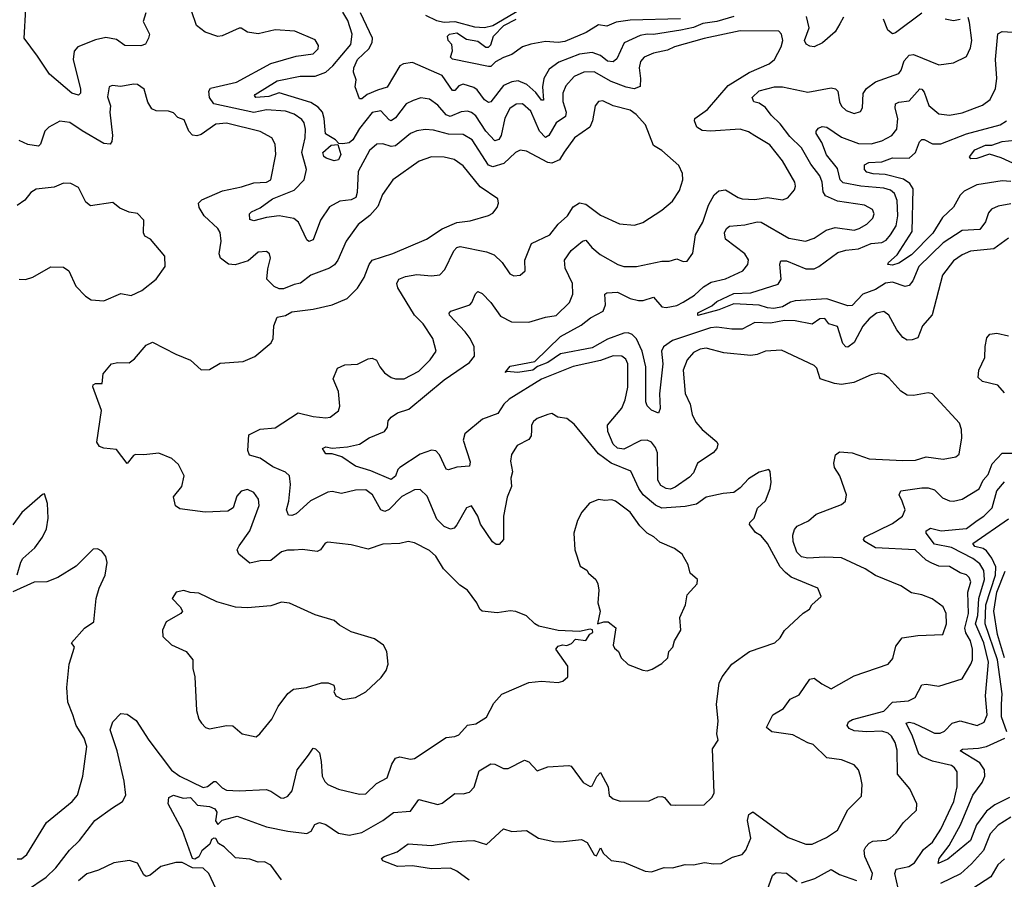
# Model space of a CAD drawing. Extents: x 1954683 to 2060285, y 904798 to 1016299.
# Tile 320 of 472: x 1993437 to 1998095, y 986507 to 990573. Entities that reach past the tile are written whole.
import ezdxf

# ---------------------------------------------------------------- set-up
doc = ezdxf.new("R2010")
doc.units = 0

msp = doc.modelspace()

# ---------------------------------------------------------------- linework, layer by layer
at = {"layer": '0CON10XD'}
for points in [[(1995357.4, 990595), (1995409.1, 990569.1), (1995445, 990561.5), (1995495, 990564.9), (1995588.8, 990538.8), (1995635, 990536.3), (1995675, 990545.1), (1995855, 990651.6)], [(1994034.2, 990605), (1994021.8, 990565), (1994050.5, 990505), (1994046.9, 990485), (1994032.2, 990457.8), (1994010.8, 990449.2), (1993935, 990450.6), (1993895, 990479.6), (1993845, 990488.2), (1993795, 990477.9), (1993711.9, 990445), (1993695, 990424), (1993690, 990385), (1993724.3, 990245), (1993724.7, 990225.3), (1993715, 990215.4), (1993684.5, 990225), (1993577.9, 990315), (1993520.8, 990400.8), (1993458.7, 990485), (1993466.8, 990625)], [(1995944.4, 989555), (1995983.6, 989606.4), (1996027.7, 989645), (1996055, 989687.3), (1996085, 989706.8), (1996115, 989699.7), (1996185, 989649.1), (1996275, 989607.8), (1996345, 989601.1), (1996385, 989614.4), (1996475, 989671.4), (1996525, 989714.2), (1996557.5, 989765), (1996574, 989815), (1996572, 989845), (1996555, 989883.8), (1996475, 989954.5), (1996435, 989978.6), (1996397.8, 990075), (1996353.3, 990125), (1996325, 990145.5), (1996245, 990165.5), (1996195, 990190), (1996175, 990185.8), (1996158.6, 990165), (1996146.1, 990095), (1996133.6, 990065), (1996061.1, 990015), (1996012.8, 989947.2), (1995990.5, 989909.5), (1995955, 989894.3), (1995935, 989898.2), (1995835, 989950.5), (1995805, 989955.6), (1995783.1, 989945), (1995727.5, 989892.5), (1995675, 989876.4), (1995655, 989885.4), (1995577.6, 990005), (1995535, 990029.2), (1995465, 990032), (1995395, 990050.8), (1995355, 990053.4), (1995315, 990047.3), (1995285.6, 990035), (1995215, 989975.9), (1995195, 989973.6), (1995154.1, 989985.9), (1995126.5, 989983.5), (1995091.3, 989955), (1995038.2, 989855), (1995034.1, 989755.9), (1995027.3, 989732.7), (1995005, 989720.6), (1994950.8, 989715), (1994901.8, 989688.2), (1994859.7, 989625), (1994825, 989531.4), (1994805.6, 989524.4), (1994795, 989532.5), (1994756.1, 989616.1), (1994733.3, 989633.2), (1994665, 989644.7), (1994605, 989638.2), (1994545, 989621.1), (1994525, 989627.5), (1994524.3, 989655), (1994534, 989665), (1994575, 989682.5), (1994633.3, 989725), (1994735, 989767.4), (1994783.5, 989815), (1994794.2, 989865), (1994772.2, 989945), (1994787.4, 990015), (1994788.4, 990055), (1994782.7, 990085), (1994771.3, 990101.3), (1994735.5, 990125.5), (1994695, 990139.8), (1994605, 990145.9), (1994545, 990133.6), (1994355.3, 990175.3), (1994335.3, 990205.3), (1994332.1, 990235), (1994340.4, 990249.6), (1994462.9, 990277.1), (1994625, 990365.7), (1994745, 990400), (1994825, 990412.1), (1994848.6, 990435), (1994851.2, 990451.2), (1994835, 990477.5), (1994738, 990518), (1994645, 990525.3), (1994564.4, 990505.6), (1994515, 990513.6), (1994485, 990533.3), (1994475, 990533.5), (1994395, 990496.2), (1994375, 990492.9), (1994315, 990513.5), (1994273.3, 990545), (1994249.2, 990615)], [(1995298.7, 990191.3), (1995265.3, 990174.7), (1995215, 990109.3), (1995195, 990095.4), (1995185, 990099.1), (1995145, 990141.2), (1995105, 990134.1), (1995045, 990058.4), (1995013.2, 990005), (1994995, 989991.2), (1994966.4, 989986.4), (1994947.3, 989987.3), (1994930.4, 990005), (1994882.9, 990032.9), (1994877.8, 990105), (1994869.7, 990135), (1994849.5, 990159.5), (1994815, 990182), (1994665, 990226.5), (1994615, 990209.2), (1994554.6, 990205), (1994547.3, 990215), (1994551.1, 990218.9), (1994655, 990283.7), (1994763.7, 990306.3), (1994835, 990305.2), (1994885, 990325.2), (1994917.9, 990355), (1995004, 990456), (1995010.2, 990505), (1994989.9, 990569.9), (1994965, 990608.2)], [(1996815, 990588), (1996735, 990565.1), (1996668.9, 990555), (1996625, 990536.8), (1996565, 990524.2), (1996435, 990502.4), (1996405, 990504.8), (1996371.8, 990498.2), (1996296.3, 990463.7), (1996262, 990388), (1996245, 990373.2), (1996217, 990377), (1996184, 990404), (1996145, 990417.8), (1996085, 990409.4), (1995987.7, 990372.3), (1995941.8, 990338.2), (1995915.9, 990295), (1995910.8, 990255), (1995915, 990192.5), (1995905, 990192.3), (1995878.6, 990228.6), (1995835.8, 990265.8), (1995795, 990283.8), (1995765, 990278.6), (1995725, 990261.4), (1995665, 990184.5), (1995655, 990181.5), (1995635, 990194.7), (1995600.6, 990240.6), (1995585, 990252.2), (1995535, 990267.5), (1995515, 990259.6), (1995495, 990238.8), (1995485, 990238.2), (1995435, 990309.2), (1995295, 990370), (1995252.5, 990365), (1995235, 990355.5), (1995175.7, 990254.3), (1995130.4, 990239.6), (1995081.5, 990218.5), (1995055, 990198.9), (1995045, 990198.6), (1995024.2, 990255), (1995028.8, 990288.8), (1995016.2, 990325), (1995017.1, 990345), (1995034.7, 990385), (1995088, 990435), (1995104.1, 990465), (1995105.7, 990485), (1995049.8, 990605)], [(1997705, 990603.8), (1997579.7, 990510.3), (1997565, 990506.6), (1997544.2, 990524.2), (1997522.8, 990575)], [(1996563.4, 990576.6), (1996325, 990570.5), (1996258, 990562), (1996215, 990541.8), (1996175, 990548.2), (1996117.2, 990512.8), (1996015, 990470), (1995984.7, 990464.7), (1995925, 990469.3), (1995855, 990456.8), (1995815.7, 990445), (1995765, 990408.9), (1995725, 990394.7), (1995687.1, 990372.9), (1995665, 990351.8), (1995655, 990351.8), (1995485, 990385.8), (1995474.4, 990395), (1995484, 990425), (1995481.2, 990455), (1995464, 990475), (1995460, 990495), (1995470.8, 990505), (1995505, 990510.6), (1995551, 990481), (1995605, 990472.2), (1995642.7, 990442.7), (1995655, 990442.7), (1995665.2, 990454.8), (1995677.8, 990495), (1995727.4, 990545), (1995785, 990576.2)], [(1996463.8, 988803.8), (1996466.7, 988733.3), (1996458.8, 988711.2), (1996425, 988725.8), (1996405, 988746.2), (1996399.6, 988765), (1996398.3, 988931.7), (1996381.9, 989005), (1996355, 989064), (1996335, 989084.2), (1996315, 989092.4), (1996295, 989090.7), (1996217.9, 989062.1), (1996145, 989020.4), (1995995, 988991.9), (1995935, 988951.6), (1995886.8, 988933.2), (1995865, 988914.8), (1995793.8, 988903.8), (1995741.7, 988908.3), (1995734.3, 988904.3), (1995756.7, 988935), (1995873.2, 988956.8), (1995994.6, 989075), (1996092.3, 989127.7), (1996137.8, 989162.2), (1996197.5, 989195), (1996207.9, 989225), (1996205.7, 989274.3), (1996215, 989281.4), (1996265, 989284.5), (1996325, 989253.8), (1996365, 989245.4), (1996386.7, 989245), (1996435, 989260.9), (1996475, 989214.5), (1996495, 989211.1), (1996545, 989221.8), (1996575, 989236.3), (1996629.7, 989270.3), (1996671.1, 989308.9), (1996708.3, 989331.7), (1996775, 989348), (1996857.5, 989385), (1996881.1, 989415), (1996885, 989436.7), (1996866.5, 989465), (1996775.4, 989535.4), (1996771.8, 989565), (1996780.6, 989585), (1996795, 989596.7), (1996866.7, 989603.3), (1996925, 989617.4), (1996945, 989615.8), (1997075, 989539.7), (1997153.8, 989526.2), (1997195, 989539.2), (1997252.4, 989577.6), (1997295, 989590), (1997385, 989577.5), (1997408, 989585), (1997445, 989605.6), (1997471.9, 989635), (1997478.9, 989655), (1997471.1, 989675), (1997433.8, 989695), (1997305, 989714.8), (1997249.2, 989739.2), (1997238.3, 989758.3), (1997233.3, 989805), (1997221.4, 989835), (1997180.1, 989890.1), (1997135, 989966.2), (1997080.1, 990020.1), (1997035, 990080.7), (1996991, 990121), (1996965, 990156.9), (1996935, 990177.5), (1996910, 990185), (1996902.5, 990205), (1996935, 990236.2), (1997007.5, 990255), (1997045, 990255.9), (1997165, 990230.4), (1997275, 990251.2), (1997295.4, 990245.4), (1997306.9, 990235), (1997315, 990183.8), (1997325, 990164.2), (1997346.2, 990143.8), (1997385, 990129.4), (1997415, 990138), (1997424.5, 990155.5), (1997426.8, 990223.2), (1997442, 990248), (1997485, 990279.7), (1997595, 990317.8), (1997606.2, 990333.8), (1997621, 990379), (1997645, 990404.6), (1997665, 990408.4), (1997785, 990358.8), (1997855, 990368.6), (1997915, 990398.8), (1997935, 990440), (1997941.2, 990475), (1997930, 990560), (1997923.9, 990583.9)], [(1997333.9, 990585), (1997317.2, 990552.8), (1997294.8, 990515), (1997235, 990464.1), (1997195, 990445.3), (1997175, 990448.2), (1997157.1, 990457.1), (1997150.2, 990475), (1997172, 990535), (1997158.2, 990588.2)], [(1997886, 990574), (1997855, 990568), (1997815, 990575.3)], [(1995563.7, 986503.7), (1995505, 986546.2), (1995475, 986559.7), (1995385, 986556.4), (1995295, 986571.1), (1995225, 986568), (1995155, 986594.2), (1995148.6, 986605), (1995160.8, 986615), (1995222.9, 986637.1), (1995274.6, 986675.4), (1995385, 986666.9), (1995485, 986684.4), (1995551.2, 986688.8), (1995585, 986690.7), (1995645, 986672), (1995725.4, 986745.4), (1995765, 986733.5), (1995835, 986737.5), (1995891.8, 986701.8), (1995963.6, 986686.4), (1995995, 986684.5), (1996094, 986696), (1996120.8, 986680.8), (1996155, 986623.8), (1996165, 986618), (1996185, 986655.7), (1996198.8, 986628.8), (1996235, 986596), (1996295, 986588.6), (1996395, 986546.5), (1996425, 986542.1), (1996485, 986563.8), (1996525, 986562.3), (1996585, 986577.5), (1996625, 986576.5), (1996677, 986587), (1996719.7, 986579.7), (1996755, 986581.4), (1996808.3, 986611.7), (1996855, 986624.4), (1996871.5, 986645), (1996895, 986702.5), (1996879.2, 986785), (1996886.5, 986813.5), (1996905, 986826.9), (1997072.5, 986705), (1997155, 986673.3), (1997185, 986673.5), (1997253.3, 986705), (1997305, 986739.2), (1997354.3, 986835.7), (1997419.7, 986900.3), (1997422.2, 986955), (1997414.4, 986995), (1997404.6, 987024.6), (1997385, 987048.6), (1997325, 987072.9), (1997255, 987082), (1997191.2, 987145), (1997165, 987152.5), (1997095, 987190.9), (1996995, 987204.4), (1996970, 987225), (1996999.2, 987285), (1997050, 987315), (1997080.9, 987359.1), (1997125, 987380), (1997175, 987454.2), (1997195, 987458.9), (1997231.9, 987431.9), (1997275, 987407.5), (1997385, 987470), (1997545, 987524.2), (1997567.6, 987552.4), (1997580.8, 987609.2), (1997610.9, 987649.1), (1997685, 987660), (1997804.2, 987665.8), (1997821.5, 987715), (1997820, 987765), (1997805, 987795.6), (1997753.8, 987833.8), (1997705, 987853.1), (1997655, 987862.9), (1997605, 987895.7), (1997485, 987944.5), (1997435.8, 987975), (1997325, 988027.3), (1997245, 988030.7), (1997166, 988026), (1997135, 988032.1), (1997113.8, 988053.8), (1997095.5, 988105), (1997093.5, 988135), (1997102.5, 988162.5), (1997115, 988177.8), (1997167.6, 988202.4), (1997205.3, 988234.7), (1997325, 988279.4), (1997344, 988295), (1997348.6, 988325), (1997316, 988415), (1997292, 988455), (1997288.8, 988475), (1997296.7, 988515), (1997315, 988528.8), (1997375.6, 988524.4), (1997455, 988496.5), (1997615, 988488.1), (1997675, 988490), (1997725, 988505.8), (1997805, 988494.4), (1997865, 988505.8), (1997881.7, 988518.3), (1997894.3, 988595), (1997891.9, 988635), (1997882.9, 988665), (1997755, 988803.3), (1997735, 988808.8), (1997665, 988796), (1997635, 988797.5), (1997605, 988816), (1997548.5, 988878.5), (1997525.5, 988895.5), (1997501.4, 988901.4), (1997465, 988892.7), (1997383.2, 988856.8), (1997325, 988848.1), (1997291.9, 988851.9), (1997224.2, 988875), (1997207.5, 988925), (1997195, 988937.1), (1997040.6, 989010.6), (1996965, 989005.3), (1996925, 988988.8), (1996895.8, 988984.2), (1996767.6, 988997.6), (1996685, 989019.2), (1996655.4, 989014.6), (1996625, 988999.1), (1996594.5, 988965), (1996576.2, 988915), (1996585.4, 988805.4), (1996608.1, 988755), (1996617.5, 988705), (1996635, 988670), (1996665, 988634.5), (1996735, 988576), (1996740, 988565), (1996734.3, 988545), (1996716.9, 988525), (1996642.9, 988475), (1996625, 988430), (1996605, 988410), (1996538.2, 988361.8), (1996515, 988353), (1996495, 988355.2), (1996470.5, 988370.5), (1996456.1, 988395), (1996454.1, 988525), (1996445, 988548.9), (1996425, 988574.6), (1996405, 988583.9), (1996375, 988582), (1996295, 988541.3), (1996265, 988546.6), (1996244.2, 988565), (1996219.5, 988625), (1996216.9, 988655), (1996284.7, 988735), (1996301.6, 988775), (1996313.6, 988835), (1996313.9, 988945), (1996305, 988967.8), (1996285, 988980.8), (1996245, 988982.8), (1996185, 988961.6), (1996055, 988933.4), (1995905, 988872.4), (1995751.8, 988778.2), (1995727.3, 988755), (1995699.4, 988710.6), (1995626, 988684), (1995542.9, 988615), (1995534.4, 988585), (1995567.5, 988482.5), (1995565, 988462), (1995505, 988456.5), (1995465, 988443.6), (1995455, 988446.7), (1995423.6, 988515), (1995405, 988533.5), (1995385, 988537.1), (1995331.7, 988518.3), (1995235, 988455.4), (1995225.2, 988444.8), (1995215, 988413.9), (1995195, 988398.9), (1995098.8, 988438.8), (1995025, 988461), (1994961.2, 988505), (1994915, 988518.9), (1994885, 988519.4), (1994869.4, 988545), (1994885, 988552.9), (1994915, 988546.1), (1994987.7, 988552.3), (1995044.5, 988565.5), (1995090.8, 988595), (1995162, 988625), (1995176.9, 988645), (1995180.8, 988675), (1995195, 988692.5), (1995225, 988713.3), (1995278.4, 988731.6), (1995445, 988869.4), (1995565, 988951.1), (1995588.8, 988981.2), (1995587.1, 989025), (1995568.2, 989065), (1995545, 989097.1), (1995470, 989175), (1995468.6, 989185), (1995475.8, 989195), (1995565.7, 989225), (1995576.5, 989235), (1995592.9, 989277.1), (1995605, 989286.7), (1995625, 989277.8), (1995665.2, 989235.2), (1995710.9, 989170.9), (1995763.4, 989143.4), (1995845, 989142.1), (1995924.7, 989165.3), (1995975, 989173.2), (1996037.3, 989235), (1996052.9, 989275), (1996051.6, 989325), (1996018.1, 989398.1), (1996013.9, 989435), (1996045, 989481.1), (1996098.8, 989525), (1996115, 989530), (1996143.5, 989495), (1996183.1, 989463.1), (1996265.8, 989415.8), (1996295, 989406.2), (1996355, 989405.4), (1996475, 989430.4), (1996509.3, 989430.7), (1996545, 989441.9), (1996575, 989429.2), (1996595, 989431.2), (1996622, 989468), (1996634, 989555), (1996668.7, 989615), (1996695.8, 989695), (1996722.2, 989745), (1996745, 989763.6), (1996775, 989768.8), (1996835, 989731.5), (1996855, 989726.1), (1996915, 989722.5), (1996975, 989732.8), (1997045, 989721.1), (1997070.3, 989729.7), (1997102.4, 989767.6), (1997106.9, 989785), (1997103.3, 989805), (1997046, 989905), (1996985, 989980.4), (1996915, 990023.3), (1996885, 990042.2), (1996845, 990055.4), (1996705, 990046.1), (1996665, 990048.8), (1996640.5, 990065), (1996628.9, 990095), (1996630.6, 990105), (1996691, 990149), (1996788.4, 990261.6), (1996887.1, 990322.9), (1996982.5, 990365), (1997007.1, 990385), (1997038.9, 990445), (1997046.4, 990475), (1997041.1, 990505), (1997028.2, 990518.2), (1996845, 990519.8), (1996675, 990484.4), (1996534.4, 990445), (1996500.7, 990429.3), (1996434.8, 990415.2), (1996390.6, 990395), (1996373.1, 990375), (1996367.1, 990345), (1996373.2, 990295), (1996372.7, 990257.3), (1996344, 990246), (1996306.6, 990253.4), (1996235, 990281.3), (1996155, 990326.2), (1996105, 990324.8), (1996059.5, 990305), (1996019.9, 990260.1), (1996006.7, 990225), (1996005.7, 990185.7), (1996022.5, 990135), (1996019.4, 990115), (1995974.6, 990085.4), (1995940.4, 990025), (1995925, 990015.4), (1995896.2, 990045), (1995855, 990139.6), (1995815, 990174.6), (1995785, 990172.7), (1995755, 990152.5), (1995732.3, 990107.7), (1995714.8, 990025), (1995703.6, 990006.4), (1995685, 989999.3), (1995642.2, 990045), (1995595, 990117.7), (1995575, 990134.7), (1995555, 990139.7), (1995525, 990137.1), (1995473.8, 990115), (1995455, 990123.5), (1995415, 990168.8), (1995375, 990197.1), (1995335, 990203.8), (1995298.7, 990191.3)], [(1998125, 989701.6), (1998065, 989691.2), (1998033.9, 989676.1), (1998020.2, 989659.8), (1998005, 989617.5), (1997978.7, 989581.3), (1997895, 989575.3), (1997805, 989517.3), (1997689.7, 989405), (1997662.4, 989337.6), (1997645, 989316.2), (1997625, 989311.1), (1997565, 989331.2), (1997533.2, 989326.8), (1997485, 989297.5), (1997425, 989274.7), (1997375, 989220.7), (1997355, 989219.4), (1997255, 989252.9), (1997105, 989242.8), (1997083, 989237), (1997045, 989214.8), (1997005, 989207.8), (1996975, 989209.7), (1996935, 989222), (1996815, 989229.5), (1996745, 989201.1), (1996645, 989174.7), (1996645, 989186.7), (1996710.5, 989219.5), (1996735, 989239.7), (1996815, 989277.9), (1996895, 989281.6), (1997025, 989322.3), (1997039.2, 989345), (1997032.8, 989417.2), (1997037, 989433), (1997065, 989431.8), (1997155, 989394.2), (1997195, 989394.2), (1997217.8, 989405), (1997307.6, 989472.4), (1997345, 989483.6), (1997405, 989490), (1997465, 989513.7), (1997515, 989519.2), (1997535, 989530.6), (1997556.8, 989555), (1997582.3, 989597.7), (1997591.6, 989645), (1997588.1, 989718.1), (1997575, 989750.8), (1997556.1, 989766.1), (1997525, 989776.4), (1997415.7, 989785.7), (1997332, 989802), (1997318.8, 989815), (1997305, 989868.5), (1997253.6, 989933.6), (1997231.9, 989991.9), (1997204.6, 990035), (1997204.6, 990045.4), (1997215, 990059.4), (1997232.7, 990067.3), (1997255, 990064.7), (1997325, 990017), (1997405, 989987), (1997465, 989985.3), (1997515, 989999.3), (1997563.1, 990025), (1997585.5, 990055), (1997591.6, 990105), (1997578.4, 990155), (1997579.5, 990175), (1997595, 990183.3), (1997645, 990189.4), (1997695, 990245.6), (1997705, 990244.3), (1997715, 990230.8), (1997736.8, 990166.8), (1997785, 990128.5), (1997835, 990121.5), (1997895, 990132.3), (1997991.9, 990168.1), (1998027.8, 990195), (1998052.4, 990247.6), (1998060, 990295), (1998053.3, 990385), (1998064.1, 990505.9), (1998085, 990517.1), (1998135, 990514.5)], [(1993835.8, 988545.8), (1993814.4, 988554.4), (1993802.5, 988575), (1993824.6, 988725), (1993783.3, 988836.7), (1993785, 988846.7), (1993795, 988852), (1993828, 988852), (1993832.3, 988897.7), (1993871.2, 988945), (1993902.1, 988952.1), (1993955, 988950.6), (1993980.7, 988969.3), (1994035, 989032.9), (1994065, 989048.1), (1994175, 988990.5), (1994245, 988961.9), (1994296.2, 988916.2), (1994335, 988918.2), (1994385, 988948.9), (1994494.2, 988955.8), (1994550, 988980), (1994626.7, 989045), (1994635.8, 989065), (1994638.8, 989125), (1994655, 989166), (1994695, 989174), (1994725, 989191.2), (1994825, 989203.3), (1994915, 989224.2), (1994986.7, 989255), (1995035, 989302.5), (1995066.9, 989353.1), (1995090, 989415), (1995105, 989435.6), (1995202.1, 989467.9), (1995362, 989535), (1995436.2, 989583.8), (1995505, 989613.2), (1995567.9, 989622.1), (1995655, 989647.1), (1995675, 989658), (1995695.8, 989685), (1995702.5, 989705), (1995698.8, 989725), (1995615, 989781.9), (1995535, 989881.1), (1995491.7, 989911.7), (1995445, 989922), (1995385, 989923.9), (1995326.5, 989903.5), (1995201.4, 989815), (1995153.4, 989746.6), (1995131.3, 989688.7), (1995092.6, 989647.4), (1995038.1, 989605), (1994980.8, 989525), (1994942.7, 989435), (1994926.7, 989413.3), (1994902.9, 989397.1), (1994815, 989364.4), (1994765, 989326.7), (1994735, 989321.2), (1994685, 989300.5), (1994665, 989299.6), (1994641.2, 989311.2), (1994605.8, 989345), (1994610.8, 989395), (1994624, 989445), (1994618, 989465), (1994605, 989476.2), (1994565, 989473.5), (1994517.1, 989432.9), (1994456.2, 989413.8), (1994425, 989416.9), (1994386.2, 989445), (1994380.8, 989465), (1994390.8, 989525), (1994385, 989566), (1994375, 989585.5), (1994310, 989645), (1994285.6, 989685), (1994283.3, 989705), (1994298.7, 989721.3), (1994396.7, 989763.3), (1994486.8, 989783.2), (1994545, 989801.8), (1994605, 989804.8), (1994624.5, 989815), (1994649.1, 989935), (1994645.6, 989985), (1994630, 990015), (1994575, 990043.5), (1994416, 990084), (1994365, 990078.4), (1994295, 990029.6), (1994275, 990022.9), (1994255, 990026.4), (1994237.1, 990045), (1994215, 990098.8), (1994185, 990110), (1994165, 990132.5), (1994140.7, 990140.7), (1994082.3, 990142.3), (1994061.7, 990151.7), (1994043.4, 990183.4), (1994025.6, 990245), (1993995, 990265.7), (1993975, 990267.8), (1993915, 990257.5), (1993875, 990262), (1993860, 990255), (1993852.5, 990207.5), (1993866.5, 990165), (1993862.9, 990135), (1993875.4, 990024.6), (1993873.3, 989996.7), (1993865.6, 989984.4), (1993835, 989987.3), (1993733.1, 990046.9), (1993675, 990086.9), (1993627.4, 990092.6), (1993575, 990064.4), (1993555.6, 990045), (1993536.2, 989985), (1993525.3, 989974.7), (1993475, 989982.1), (1993435, 990001.9)], [(1998125, 989808.4), (1998085, 989810.7), (1997965, 989792.7), (1997905, 989762.3), (1997885, 989743.3), (1997855, 989686.9), (1997801.8, 989638.2), (1997756.5, 989563.5), (1997655, 989461.1), (1997595, 989421), (1997565, 989412.6), (1997544.2, 989415.8), (1997546.2, 989425), (1997588.4, 989461.6), (1997658.8, 989571.2), (1997663.4, 989773.4), (1997647.5, 989797.5), (1997618.4, 989818.4), (1997531.2, 989841.2), (1997474.6, 989844.6), (1997445, 989852.5), (1997432.9, 989865), (1997433.3, 989886.7), (1997453.2, 989896.8), (1997515, 989900), (1997565, 989919.3), (1997645, 989917.5), (1997673.8, 989945), (1997693.9, 989995), (1997705, 990005.6), (1997715, 990006.5), (1997755, 989985.7), (1997795, 989985.2), (1997915, 990033.2), (1998075.6, 990075), (1998104.8, 990095.2)], [(1998155, 989884.7), (1998079.5, 989919.5), (1998025, 989936.2), (1997965, 989915.8), (1997935.6, 989915.6), (1997929.2, 989925), (1997955, 989957.7), (1998005, 989980.2), (1998035, 989979.6), (1998085, 989996.8), (1998175, 990005.7)], [(1994925, 989905.7), (1994887.5, 989917.5), (1994875, 989925.6), (1994871.3, 989945), (1994911, 989979), (1994942.6, 989982.6), (1994956.2, 989935), (1994945, 989909.6), (1994925, 989905.7)], [(1993835, 989243.1), (1993915, 989278), (1993965, 989268.8), (1994015, 989292.5), (1994082.5, 989345), (1994125.7, 989405), (1994123.8, 989455), (1994055.7, 989535.7), (1994029.5, 989549.5), (1994023.3, 989565), (1994024.4, 989625), (1993995, 989655.6), (1993955, 989663.1), (1993910.9, 989680.9), (1993878.3, 989708.3), (1993772.7, 989692.7), (1993750.3, 989710.3), (1993715, 989778.8), (1993678.5, 989798.5), (1993645, 989800.5), (1993599.6, 989780.4), (1993515, 989771.9), (1993490, 989755), (1993460.9, 989719.1), (1993425, 989694.5)], [(1994676.2, 986505), (1994625, 986574.6), (1994595, 986590), (1994565, 986588.9), (1994525, 986602.3), (1994458.1, 986608.1), (1994405, 986660.7), (1994376.8, 986676.8), (1994365, 986700), (1994355, 986702.2), (1994344.3, 986695), (1994337.1, 986672.9), (1994298.5, 986641.5), (1994285, 986614), (1994265, 986603), (1994254.7, 986605), (1994207.7, 986737.7), (1994138.8, 986865), (1994142, 986895), (1994165, 986904.5), (1994210.7, 986890.7), (1994245, 986894.1), (1994278.4, 986858.4), (1994335, 986851.7), (1994360.3, 986840.3), (1994370.2, 986825), (1994363.4, 986783.4), (1994375, 986767.1), (1994395, 986787.5), (1994466.2, 986806.2), (1994605, 986755.4), (1994705.4, 986734.6), (1994795, 986723.8), (1994815.4, 986734.6), (1994833.1, 986766.9), (1994855, 986775.5), (1994885, 986767.1), (1994945, 986726.1), (1994995, 986716.8), (1995055, 986728.5), (1995155, 986786.2), (1995205, 986822.7), (1995285, 986828.9), (1995325, 986884.4), (1995415, 986860.6), (1995435, 986868.2), (1995495, 986912.5), (1995535, 986912.2), (1995565, 986920), (1995586.8, 986943.2), (1995610.3, 987019.7), (1995665, 987052.7), (1995685, 987051.5), (1995725, 987031.2), (1995747.9, 987032.1), (1995825, 987070.6), (1995845, 987062.9), (1995885, 987020), (1995935, 987040), (1996035, 987045.8), (1996045, 987042), (1996102.5, 986965), (1996135, 986945.5), (1996145, 986950), (1996166.7, 986993.3), (1996185, 987013.1), (1996220.2, 986945), (1996225, 986904), (1996245, 986887.8), (1996277.3, 986877.3), (1996415, 986878.5), (1996455, 986897.1), (1996475, 986899.2), (1996486.7, 986895), (1996515, 986860), (1996541.4, 986858.6), (1996675, 986859.2), (1996711.4, 986895), (1996722.2, 986915), (1996714.4, 987125), (1996740.8, 987165), (1996734.5, 987195), (1996740.5, 987255), (1996732.9, 987335), (1996745.6, 987435), (1996760, 987465), (1996805.4, 987524.6), (1996890, 987585), (1997008.8, 987625), (1997035, 987650), (1997055.6, 987684.4), (1997143.2, 987766.8), (1997173.3, 987785), (1997183.8, 987805), (1997227.5, 987845), (1997212.5, 987885), (1997086.9, 987936.9), (1997058.8, 987958.8), (1997034.8, 987984.8), (1996975, 988095.4), (1996945, 988131.5), (1996918.2, 988148.2), (1996904.3, 988165), (1996890, 988185), (1996891.2, 988195), (1996911.5, 988215), (1996927.6, 988262.4), (1996965, 988296.7), (1996986.9, 988355), (1996992, 988385), (1996986.4, 988436.4), (1996980, 988445), (1996935, 988432.5), (1996885, 988402), (1996845, 988358.8), (1996815, 988336.2), (1996765, 988332.5), (1996685, 988315.4), (1996638, 988282), (1996585, 988271.3), (1996475, 988262.9), (1996445, 988276.2), (1996385.7, 988325.7), (1996365.2, 988355), (1996327.5, 988437.5), (1996235.7, 988475.7), (1996175, 988519.1), (1996059.5, 988659.5), (1996025, 988686.7), (1995982.7, 988692.7), (1995955, 988710), (1995935, 988706), (1995885, 988686.9), (1995867, 988673), (1995857.5, 988655), (1995857.9, 988632.1), (1995856.7, 988605), (1995845, 988587.5), (1995790.5, 988559.5), (1995762.8, 988517.2), (1995758.5, 988485), (1995768.1, 988435), (1995761.1, 988405), (1995763.4, 988365), (1995742.9, 988315), (1995725.7, 988225), (1995725.5, 988115), (1995705, 988091.2), (1995691.2, 988091.2), (1995673.2, 988103.2), (1995616.9, 988186.9), (1995604.4, 988225), (1995575, 988273.8), (1995550.8, 988265), (1995505, 988183.8), (1995491.7, 988168.3), (1995475, 988162.9), (1995445, 988175.6), (1995410.9, 988210.9), (1995365, 988320), (1995330.9, 988350.9), (1995305, 988348.8), (1995245, 988318), (1995185, 988256.2), (1995165, 988246.8), (1995145, 988254.6), (1995105.2, 988325.2), (1995075, 988348.8), (1995025, 988348.2), (1994958.7, 988331.3), (1994915, 988342.1), (1994895, 988339.1), (1994813.4, 988296.6), (1994745, 988235.6), (1994725, 988227.5), (1994708.8, 988228.8), (1994699.4, 988255), (1994709.7, 988295), (1994717.4, 988375), (1994713.6, 988415), (1994695, 988433.6), (1994635, 988457.5), (1994575, 988498.8), (1994524.1, 988514.1), (1994516, 988535), (1994520.7, 988609.3), (1994574.3, 988635.7), (1994645, 988643.1), (1994755, 988712.9), (1994825, 988696.9), (1994885, 988689.4), (1994906.5, 988693.5), (1994945, 988723.8), (1994952, 988745), (1994945.5, 988815), (1994920, 988875), (1994940.8, 988925), (1994975, 988940), (1995035, 988943.3), (1995085, 988968.5), (1995105, 988972.2), (1995125, 988962.5), (1995140.9, 988930.9), (1995163.3, 988903.3), (1995195, 988881.4), (1995215, 988874.4), (1995255.4, 988874.6), (1995325, 988911.1), (1995378.6, 988965), (1995406.9, 989005), (1995391.1, 989065), (1995345.4, 989135), (1995304.6, 989175), (1995225.5, 989305), (1995220.8, 989325), (1995231.1, 989345), (1995262, 989358), (1995315, 989367.6), (1995385, 989361.5), (1995425, 989366.9), (1995448.5, 989391.5), (1995490.4, 989479.6), (1995504.8, 989495.2), (1995520.5, 989499.5), (1995645, 989475.4), (1995681.2, 989461.2), (1995719.4, 989425), (1995755, 989370.8), (1995775, 989361.4), (1995805, 989364.2), (1995828, 989385), (1995826.7, 989435), (1995858.6, 989515), (1995944.4, 989555)], [(1998115, 989539.1), (1998045, 989489.2), (1997935, 989478.7), (1997895, 989461.5), (1997855, 989431.8), (1997802.7, 989365), (1997752.8, 989177.2), (1997707.3, 989125), (1997685, 989068.6), (1997659.1, 989059.1), (1997635, 989057.8), (1997615, 989070), (1997585.8, 989105.8), (1997548.9, 989175), (1997525, 989192.7), (1997490, 989185), (1997455, 989158.1), (1997425, 989123.1), (1997385, 989045.8), (1997355, 989024.4), (1997345, 989025.6), (1997330.7, 989040.7), (1997305, 989121.2), (1997265, 989133.8), (1997245, 989159.6), (1997222.1, 989157.9), (1997185, 989133.5), (1997105, 989148.4), (1997055, 989150), (1996988.1, 989138.1), (1996915, 989141.2), (1996855, 989109.6), (1996805, 989109.2), (1996735, 989118.7), (1996705, 989115.6), (1996525, 989056.4), (1996482.9, 989025), (1996473.2, 989005), (1996479.2, 988945), (1996463.8, 988803.8)], [(1993435, 989345.8), (1993465, 989344.4), (1993500, 989355), (1993585, 989404), (1993645, 989403.3), (1993670, 989385), (1993703.4, 989313.4), (1993748, 989265), (1993775, 989247.5), (1993835, 989243.1)], [(1998095, 988807.5), (1998064.7, 988844.7), (1997991.7, 988861.7), (1997971.1, 988881.1), (1997973.9, 988915), (1998002.1, 988975), (1998003.4, 989026.6), (1998012.2, 989067.8), (1998026, 989085), (1998059.4, 989090.6), (1998115, 989077.8)], [(1993470, 986455), (1993561.8, 986518.2), (1993607.8, 986562.2), (1993672.9, 986645), (1993719.5, 986690.5), (1993792.2, 986785), (1993875.7, 986845), (1993922.9, 986875), (1993939.1, 986905), (1993931.8, 986971.8), (1993897.7, 987115), (1993864.4, 987215), (1993878.3, 987251.7), (1993915, 987290.8), (1993945, 987288), (1993987.9, 987257.9), (1994048.2, 987165), (1994155, 987023.8), (1994195, 986994.6), (1994305, 986941.1), (1994325, 986945.6), (1994355, 986970.6), (1994365, 986969.4), (1994395, 986940), (1994415, 986929.6), (1994475, 986925.3), (1994602.6, 986932.6), (1994625, 986924.4), (1994672, 986892), (1994685, 986891.1), (1994705, 986901.1), (1994725.5, 986925), (1994749.6, 987025), (1994802.9, 987095), (1994825, 987127.1), (1994835.8, 987125), (1994854.5, 987105), (1994863.7, 987063.7), (1994868.2, 986995), (1994879.9, 986969.9), (1994895, 986955.4), (1994945.7, 986934.3), (1995045, 986910.6), (1995075, 986912), (1995125, 986960), (1995175, 986987.5), (1995198.1, 987051.9), (1995215, 987080), (1995235, 987086.9), (1995285, 987076.2), (1995305, 987078.9), (1995455, 987177.5), (1995495, 987182), (1995515, 987190.8), (1995555, 987237.1), (1995595, 987242.9), (1995645, 987273.8), (1995680.3, 987339.7), (1995717.3, 987382.7), (1995845, 987438.8), (1995905, 987444), (1995985, 987437.5), (1996006.1, 987443.9), (1996030, 987465), (1996030, 987515), (1995972.5, 987595), (1995985, 987610), (1996005, 987616.2), (1996025, 987613.8), (1996047.3, 987622.7), (1996066.7, 987643.3), (1996115, 987637.5), (1996133.8, 987666.2), (1996147.5, 987675), (1996146.7, 987686.7), (1996135, 987690), (1996085, 987678.6), (1995983.8, 987683.8), (1995893.3, 987705), (1995873.8, 987715), (1995835, 987753.3), (1995784.1, 987774.1), (1995757.7, 987777.7), (1995695, 987766.9), (1995625, 987776.2), (1995613.8, 987785), (1995600, 987815), (1995555.7, 987875), (1995519.2, 987899.2), (1995441.4, 987975), (1995405, 988035.6), (1995375, 988062.2), (1995305, 988098), (1995275, 988104.3), (1995235, 988095.6), (1995155, 988093.1), (1995085, 988069.2), (1995005, 988089.2), (1994895, 988101.4), (1994882.6, 988097.4), (1994860.6, 988065), (1994845, 988057.7), (1994775, 988067.1), (1994735, 988063.9), (1994704.5, 988064.5), (1994675, 988055.4), (1994625, 988014.6), (1994575, 988013.9), (1994525, 988001.8), (1994474.3, 988045), (1994466.5, 988065), (1994474.5, 988085), (1994526.4, 988155), (1994570, 988275), (1994567.5, 988305), (1994545, 988336), (1994515, 988351.2), (1994485, 988343.8), (1994465, 988320), (1994446.7, 988265), (1994422, 988248), (1994315, 988243.6), (1994195, 988259.5), (1994173.8, 988273.8), (1994164.5, 988315.5), (1994204.3, 988365), (1994214.5, 988415), (1994188.9, 988468.9), (1994157.4, 988497.4), (1994095, 988523.3), (1994024.2, 988514.2), (1993985, 988516), (1993975, 988512), (1993945, 988474.2), (1993895, 988540.6), (1993835.8, 988545.8)], [(1997465.5, 986505), (1997470.9, 986535), (1997434.1, 986615), (1997432, 986645), (1997438.8, 986661.2), (1997455, 986678.9), (1997472.7, 986687.3), (1997535, 986693.1), (1997555, 986701.1), (1997583.1, 986726.9), (1997616.9, 986775), (1997679.4, 986835), (1997681.4, 986865), (1997647.5, 986935), (1997589.6, 987005), (1997588.4, 987118.4), (1997578.4, 987155), (1997561.1, 987185), (1997545, 987198.8), (1997515, 987207.5), (1997445, 987204.2), (1997385, 987209), (1997360.3, 987220.3), (1997350.5, 987235), (1997357.6, 987252.4), (1997376.7, 987263.2), (1997525, 987302.3), (1997565, 987345.4), (1997642.1, 987352.1), (1997672.3, 987367.7), (1997705, 987427.1), (1997725, 987430.5), (1997785, 987420.6), (1997895, 987455.6), (1997936.2, 987525), (1997944.6, 987545.4), (1997944.8, 987595), (1997934.8, 987635), (1997913.1, 987673.1), (1997908.5, 987695), (1997925.1, 987765), (1997922.2, 987865), (1997936.1, 987915), (1997928.9, 987935), (1997915, 987947.3), (1997885, 987957.5), (1997835, 987987.1), (1997785, 987988.9), (1997752.2, 988002.2), (1997725, 988016.8), (1997672.9, 988065), (1997485, 988074.8), (1997434.3, 988105), (1997428, 988115), (1997433.8, 988125), (1997565, 988190), (1997613.1, 988225), (1997626.2, 988255), (1997611.8, 988295), (1997596.7, 988325), (1997604.7, 988345.3), (1997705, 988358.9), (1997735, 988358.2), (1997765, 988348.9), (1997802.1, 988312.1), (1997835, 988296.9), (1997855, 988295.5), (1997895, 988305.5), (1997975.2, 988354.8), (1997994.7, 988395), (1998018.8, 988421.2), (1998036.9, 988473.1), (1998085, 988522.2), (1998145, 988522.9)], [(1997966.3, 988203.7), (1997997.5, 988225), (1998037.8, 988265), (1998059.8, 988345), (1998095, 988387.3)], [(1993425, 987947.5), (1993442.1, 988007.9), (1993452, 988025), (1993508.1, 988075), (1993544.4, 988125), (1993564.3, 988165), (1993572, 988215), (1993568.8, 988285), (1993555, 988330), (1993545, 988327.5), (1993447.9, 988242.1), (1993405, 988184)], [(1996405, 987494), (1996429.1, 987500.9), (1996475, 987528.6), (1996502.5, 987555), (1996508, 987585), (1996526.2, 987605), (1996534.3, 987635.7), (1996564.2, 987685), (1996560, 987745), (1996587.1, 987805), (1996595, 987852.5), (1996641.2, 987905), (1996643.3, 987925), (1996608.8, 987955), (1996599.2, 987995), (1996571.4, 988045), (1996535, 988072.5), (1996465, 988102), (1996437.3, 988127.3), (1996404.6, 988144.6), (1996369.8, 988179.8), (1996325, 988244.4), (1996255, 988295.8), (1996238.3, 988301.7), (1996205, 988298.8), (1996175, 988304), (1996133.2, 988286.8), (1996095.7, 988244.3), (1996075.8, 988205), (1996058, 988145), (1996062.5, 988065), (1996088.8, 987988.8), (1996120, 987970), (1996127.5, 987955), (1996162.5, 987925), (1996172.5, 987905), (1996176.7, 987875), (1996172.5, 987815), (1996182.5, 987775), (1996170, 987715), (1996200, 987725), (1996220, 987725), (1996257, 987697), (1996244, 987614), (1996250.5, 987600.5), (1996270, 987585), (1996282.5, 987555), (1996315, 987523.3), (1996385, 987495.8), (1996405, 987494)], [(1997592.2, 986465), (1997577.1, 986535), (1997582.5, 986555), (1997642.3, 986567.7), (1997669.1, 986585), (1997711.6, 986648.4), (1997755, 986682.9), (1997795, 986743.8), (1997855.3, 986875), (1997870.9, 986945), (1997871.2, 987015), (1997859.4, 987035), (1997844.2, 987045), (1997755, 987066), (1997706.5, 987086.5), (1997689.9, 987099.9), (1997660.6, 987185), (1997630, 987245), (1997645, 987250.2), (1997666.5, 987246.5), (1997727.1, 987217.1), (1997765, 987198.2), (1997791.5, 987198.5), (1997812, 987208), (1997847.5, 987245), (1997885, 987256.4), (1997966, 987234), (1997999.2, 987250.8), (1998012.9, 987285), (1998005.6, 987374.4), (1998019.1, 987535), (1997997.7, 987625), (1997958.3, 987715), (1997968.6, 987755), (1997974.1, 987835.9), (1998001.1, 987925), (1997998.1, 987968.1), (1997979.5, 987999.5), (1997946.1, 988025), (1997845, 988076), (1997765, 988092.3), (1997725.4, 988145), (1997725.6, 988155), (1997745, 988167.9), (1997795.3, 988155.3), (1997915, 988166.9), (1997966.3, 988203.7)], [(1998106.2, 987205), (1998081.9, 987275), (1998081.2, 987335), (1998085.1, 987385), (1998061.9, 987545), (1998004.7, 987715), (1998007.2, 987805), (1998052.2, 987945), (1998054.5, 987984.5), (1998036, 988026), (1998010.7, 988060.7), (1997995, 988071.6), (1997955, 988081.7), (1997945.3, 988095), (1998115, 988212.9)], [(1993425, 986604.5), (1993445, 986604.5), (1993470.9, 986625), (1993564.6, 986775.4), (1993685.7, 986875), (1993710.6, 986905), (1993735.4, 986994.6), (1993754.4, 987135), (1993742.5, 987175), (1993703.5, 987235), (1993688.5, 987285), (1993665.5, 987345), (1993659.4, 987415), (1993670.8, 987525), (1993696.7, 987605), (1993682.5, 987625), (1993744.3, 987695), (1993788, 987725), (1993798.5, 987835), (1993812.5, 987885), (1993841.9, 987945), (1993851.4, 988005), (1993844.3, 988034.3), (1993825, 988058.8), (1993805, 988070), (1993785, 988068), (1993705, 987988), (1993617.5, 987935), (1993566.1, 987913.9), (1993505, 987913.3), (1993405, 987867.5)], [(1998094.9, 987554.9), (1998062.6, 987665), (1998044.5, 987775), (1998059.5, 987865), (1998099.1, 987965)], [(1994555, 987181.2), (1994573.3, 987195), (1994629.2, 987265), (1994660, 987325), (1994705, 987386.7), (1994732.7, 987407.3), (1994793.9, 987413.9), (1994865, 987436.7), (1994896.1, 987436.1), (1994922.5, 987425), (1994927.5, 987405), (1994923.3, 987395), (1994933.3, 987375), (1994965, 987357.5), (1995025, 987366.7), (1995075, 987393.3), (1995147.7, 987462.3), (1995170, 987495), (1995180, 987525), (1995173.8, 987585), (1995158.8, 987615), (1995116.2, 987645), (1995005, 987677.1), (1994949.3, 987709.3), (1994925, 987731.2), (1994835, 987758.1), (1994712.7, 987812.7), (1994675, 987817.5), (1994625, 987800.8), (1994515, 987791.2), (1994457.5, 987795), (1994369.2, 987819.2), (1994285, 987861.2), (1994243.6, 987863.6), (1994213.9, 987873.9), (1994176.7, 987865), (1994158.8, 987835), (1994196.1, 987796.1), (1994206.7, 987775), (1994198.8, 987765), (1994130, 987725), (1994113.1, 987685), (1994114.2, 987655), (1994155, 987616.7), (1994225, 987584), (1994255.6, 987545.6), (1994255.8, 987505), (1994265.7, 987465), (1994273.8, 987305), (1994284.1, 987264.1), (1994296.7, 987245), (1994315.9, 987225.9), (1994335, 987218.8), (1994415, 987234.2), (1994445, 987232.5), (1994490, 987195), (1994555, 987181.2)], [(1998119.8, 986895), (1998050.5, 986859.5), (1998009.8, 986830.2), (1997963.5, 986765), (1997935, 986690.6), (1997828, 986602), (1997781.9, 986581.9), (1997786.6, 986605), (1997833.1, 986666.9), (1997887.4, 986765), (1997945.2, 986904.8), (1997990.6, 986965), (1998001.8, 986995), (1998001.3, 987025), (1997978.6, 987058.6), (1997885.8, 987115), (1997896.5, 987123.5), (1997973, 987127), (1998010, 987135), (1998096.7, 987175)], [(1998125, 986800.7), (1998065, 986763.3), (1998027, 986723), (1997996.2, 986643.8), (1997939.7, 986580.3), (1997887, 986533), (1997793.2, 986486.8)], [(1994365, 986464.3), (1994332.5, 986535), (1994305, 986559.3), (1994255, 986562.1), (1994205, 986586.3), (1994175, 986587.5), (1994105, 986567.5), (1994055, 986527.5), (1994035, 986520.8), (1994025, 986528.8), (1993995, 986584.3), (1993956.1, 986596.1), (1993881.9, 986585), (1993809.6, 986550.4), (1993755, 986532.7), (1993715, 986500)], [(1998095, 986604), (1998064.4, 986575), (1998031.2, 986518.8), (1997945, 986463.8)], [(1997135, 986490), (1997198.2, 986511.8), (1997275, 986553.5), (1997315, 986530.8), (1997395, 986501.5)], [(1996973.6, 986455), (1996998.5, 986525), (1997015, 986539.5), (1997065, 986536.5), (1997115, 986496.2)]]:
    msp.add_lwpolyline(points, dxfattribs=at)

doc.saveas('drawing.dxf')
